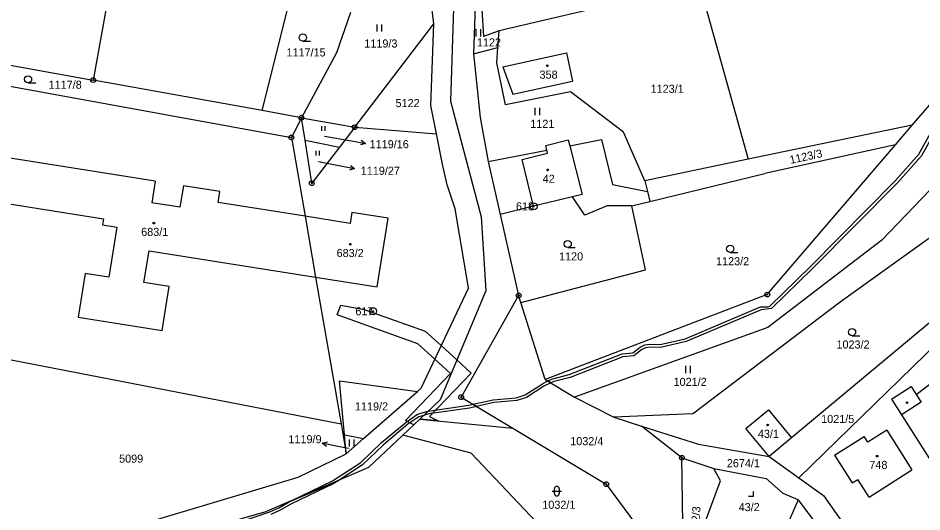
# Model space of a CAD drawing. Extents: x -439246 to -433691, y -1130252 to -1121148.
# Drawn here: x -438157.2 to -437967.4, y -1124120.8 to -1124017.1 of the extents above; entities that cross this region are included whole.
import ezdxf

# ---------------------------------------------------------------- set-up
doc = ezdxf.new("R2010")
doc.units = 0
for name, color, linetype in [('Vrstva 1', 7, 'Continuous'), ('Vrstva 16', 7, 'Continuous'), ('Vrstva 17', 7, 'Continuous'), ('Vrstva 18', 7, 'Continuous'), ('Vrstva 19', 7, 'Continuous'), ('Vrstva 24', 7, 'Continuous'), ('Vrstva 25', 7, 'Continuous'), ('Vrstva 3', 7, 'Continuous'), ('Vrstva 30', 7, 'Continuous'), ('Vrstva 37', 7, 'Continuous'), ('Vrstva 4', 7, 'Continuous')]:
    doc.layers.add(name, color=color, linetype=linetype)

msp = doc.modelspace()

# ---------------------------------------------------------------- linework, layer by layer
at = {"layer": 'Vrstva 1'}
for p, q in [((-437969.37, -1124039.64), (-437940.69, -1124006.16)), ((-438105.9, -1124036.55), (-438099.9, -1124012.49)), ((-438105.9, -1124036.55), (-438141.4, -1124030.14)), ((-438097.66, -1124038.04), (-438105.9, -1124036.55)), ((-438069.3, -1124041.44), (-438070.51, -1124035.46)), ((-438096.91, -1124042.78), (-438097.66, -1124038.04)), ((-438086.48, -1124040.05), (-438089.7, -1124044.26)), ((-438086.48, -1124040.05), (-438069.3, -1124041.44)), ((-437969.37, -1124039.64), (-438003.84, -1124046.78)), ((-437972.92, -1124043.77), (-437969.37, -1124039.64)), ((-438068, -1124047.83), (-438069.3, -1124041.44)), ((-438095.49, -1124051.81), (-438096.91, -1124042.78)), ((-438096.91, -1124042.78), (-438089.7, -1124044.26)), ((-437972.92, -1124043.77), (-438000.31, -1124049.79)), ((-437999.82, -1124075.17), (-437972.92, -1124043.77)), ((-438089.7, -1124044.26), (-438095.49, -1124051.81)), ((-437999.82, -1124075.17), (-438046.44, -1124092.99)), ((-438153.78, -1124134.66), (-438104.84, -1124120.64))]:
    msp.add_line(p, q, dxfattribs=at)
for points in [[(-438060.7, -1124000.53), (-438061.53, -1124024.6)], [(-438060.7, -1124000.53), (-438059.4, -1124020.98)], [(-438137.12, -1124006.41), (-438141.4, -1124030.14)], [(-438069.83, -1124018.33), (-438071.12, -1124007.88)], [(-438014.16, -1124009.89), (-438003.84, -1124046.78)], [(-438017.76, -1124010.74), (-438056.15, -1124019.79)], [(-438065.68, -1124012.83), (-438066.38, -1124034.57)], [(-438087.33, -1124015.92), (-438090.31, -1124024.43)], [(-438086.48, -1124040.05), (-438069.83, -1124018.33)], [(-438070.51, -1124035.46), (-438069.83, -1124018.33)], [(-438056.15, -1124019.79), (-438059.4, -1124020.98)], [(-438056.39, -1124023.33), (-438056.15, -1124019.79)], [(-438090.31, -1124024.43), (-438097.66, -1124038.04)], [(-438061.53, -1124024.6), (-438056.39, -1124023.33)], [(-438061.53, -1124024.6), (-438060.13, -1124038)], [(-438056.61, -1124026.5), (-438056.39, -1124023.33)], [(-438055.35, -1124027.33), (-438042.02, -1124024.45)], [(-438042.02, -1124024.45), (-438040.74, -1124030.37)], [(-438165.03, -1124025.88), (-438141.4, -1124030.14)], [(-438054.83, -1124035.34), (-438056.61, -1124026.5)], [(-438055.35, -1124027.33), (-438053.25, -1124033.08)], [(-438164.68, -1124030.36), (-438099.78, -1124042.19)], [(-438053.25, -1124033.08), (-438040.74, -1124030.37)], [(-438041.12, -1124032.58), (-438054.83, -1124035.34)], [(-438030, -1124041.06), (-438041.12, -1124032.58)], [(-438066.38, -1124034.57), (-438059.9, -1124058.88)], [(-438097.66, -1124038.04), (-438099.78, -1124042.19)], [(-438097.66, -1124038.04), (-438086.48, -1124040.05)], [(-438060.13, -1124038), (-438058.41, -1124047.21)], [(-438099.78, -1124042.19), (-438096.91, -1124058.73)], [(-438025.54, -1124051.28), (-438030, -1124041.06)], [(-438046.35, -1124043.88), (-438041.62, -1124042.72)], [(-438046.11, -1124044.85), (-438046.35, -1124043.88)], [(-438041.62, -1124042.72), (-438041.31, -1124043.93)], [(-438041.31, -1124043.93), (-438034.64, -1124042.65)], [(-438034.64, -1124042.65), (-438032.32, -1124052.09)], [(-438058.41, -1124047.21), (-438046.11, -1124044.85)], [(-437957.18, -1124044.39), (-437975.8, -1124063.77)], [(-438067.02, -1124052.16), (-438068, -1124047.83)], [(-438058.41, -1124047.21), (-438055.89, -1124058.35)], [(-438003.84, -1124046.78), (-438025.54, -1124051.28)], [(-438024.49, -1124055.63), (-438000.31, -1124049.79)], [(-438025.54, -1124051.28), (-438025, -1124053.52)], [(-437984.55, -1124076.7), (-437948.62, -1124050.94)], [(-438065.38, -1124057.15), (-438067.02, -1124052.16)], [(-438032.32, -1124052.09), (-438025, -1124053.52)], [(-438025, -1124053.52), (-438024.49, -1124055.63)], [(-438040.7, -1124054.64), (-438048.92, -1124056.65)], [(-438038.16, -1124058.53), (-438040.7, -1124054.64)], [(-438062.56, -1124073.78), (-438065.38, -1124057.15)], [(-438048.92, -1124056.65), (-438055.89, -1124058.35)], [(-438033.42, -1124056.55), (-438038.16, -1124058.53)], [(-438028.28, -1124056.55), (-438033.42, -1124056.55)], [(-438028.28, -1124056.55), (-438024.49, -1124055.63)], [(-438025.43, -1124070.01), (-438028.28, -1124056.55)], [(-438096.91, -1124058.73), (-438094.69, -1124071.52)], [(-438059.9, -1124058.88), (-438058.9, -1124074.42)], [(-438055.89, -1124058.35), (-438052.04, -1124075.35)], [(-437975.8, -1124063.77), (-437999.71, -1124082.11)], [(-438051.56, -1124076.86), (-438025.43, -1124070.01)], [(-438094.69, -1124071.52), (-438089.34, -1124102.31)], [(-438062.56, -1124073.78), (-438072.59, -1124094.89)], [(-438058.9, -1124074.42), (-438068.52, -1124097.25)], [(-438052.04, -1124075.35), (-438064.12, -1124096.72)], [(-438051.56, -1124076.86), (-438052.04, -1124075.35)], [(-438046.44, -1124092.99), (-438051.56, -1124076.86)], [(-438015.53, -1124100.19), (-437984.55, -1124076.7)], [(-437963.63, -1124079.39), (-437994.73, -1124105.23)], [(-437999.71, -1124082.11), (-438040.3, -1124096.72)], [(-438190.79, -1124082.63), (-438089.34, -1124102.31)], [(-437993.22, -1124113.66), (-437961.27, -1124082.58)], [(-437968.55, -1124096.13), (-437957.47, -1124087.73)], [(-438089.66, -1124093.28), (-438073.32, -1124095.53)], [(-438088.61, -1124104.64), (-438089.66, -1124093.28)], [(-438046.44, -1124092.99), (-438040.3, -1124096.72)], [(-438073.32, -1124095.53), (-438072.59, -1124094.89)], [(-438084.64, -1124105.43), (-438073.32, -1124095.53)], [(-438068.52, -1124097.25), (-438072.81, -1124101.32)], [(-438064.12, -1124096.72), (-438053.23, -1124103.24)], [(-438040.3, -1124096.72), (-438032.06, -1124100.94)], [(-437968.55, -1124096.13), (-437967.48, -1124097.8)], [(-437967.48, -1124097.8), (-437971.62, -1124100.43)], [(-438015.53, -1124100.19), (-438032.06, -1124100.94)], [(-438032.06, -1124100.94), (-438026.23, -1124102.79)], [(-438004.31, -1124103.33), (-437999.58, -1124099.4)], [(-437999.58, -1124099.4), (-437994.73, -1124105.23)], [(-437971.62, -1124100.43), (-437961.34, -1124116.59)], [(-438089.34, -1124102.31), (-438088.25, -1124108.59)], [(-438072.81, -1124101.32), (-438076.4, -1124104.72)], [(-438072.81, -1124101.32), (-438053.23, -1124103.24)], [(-438017.75, -1124109.44), (-438026.23, -1124102.79)], [(-438026.23, -1124102.79), (-438014.26, -1124106.6)], [(-438088.25, -1124108.59), (-438088.61, -1124104.64)], [(-438088.61, -1124104.64), (-438084.64, -1124105.43)], [(-438076.4, -1124104.72), (-438083.57, -1124111.52)], [(-438062.04, -1124108.49), (-438076.4, -1124104.72)], [(-438053.23, -1124103.24), (-438033.64, -1124114.99)], [(-437999.46, -1124109.17), (-438004.31, -1124103.33)], [(-438088.25, -1124108.59), (-438084.64, -1124105.43)], [(-438014.26, -1124106.6), (-437999.46, -1124109.17)], [(-437994.73, -1124105.23), (-437999.46, -1124109.17)], [(-438098.32, -1124113.49), (-438088.25, -1124108.59)], [(-438045.82, -1124125.58), (-438062.04, -1124108.49)], [(-438017.34, -1124137.01), (-438017.75, -1124109.44)], [(-438017.75, -1124109.44), (-438011.05, -1124111.72)], [(-437999.46, -1124109.17), (-437993.22, -1124113.66)], [(-438083.57, -1124111.52), (-438104.84, -1124120.64)], [(-438011.05, -1124111.72), (-438000.09, -1124113.77)], [(-438009.62, -1124114.31), (-438011.05, -1124111.72)], [(-438156.61, -1124130.94), (-438098.32, -1124113.49)], [(-438012.78, -1124122.78), (-438009.62, -1124114.31)], [(-438000.09, -1124113.77), (-437996.46, -1124116.97)], [(-437993.22, -1124113.66), (-437988.03, -1124117.39)], [(-438033.64, -1124114.99), (-438017.34, -1124137.01)], [(-437993.37, -1124118.3), (-437996.46, -1124116.97)], [(-437988.03, -1124117.39), (-437978.54, -1124130.83)], [(-437993.37, -1124118.3), (-437997.17, -1124127.12)], [(-437993.37, -1124118.3), (-437969.15, -1124150.67)]]:
    msp.add_lwpolyline(points, dxfattribs=at)
at = {"layer": 'Vrstva 16'}
for p, q in [((-438087.17, -1124042.91), (-438084.22, -1124043.43)), ((-438089.43, -1124048.15), (-438086.49, -1124048.74)), ((-438090.35, -1124106.99), (-438093.29, -1124106.39))]:
    msp.add_line(p, q, dxfattribs=at)
for points in [[(-438092.82, -1124041.92), (-438087.17, -1124042.91)], [(-438085.11, -1124042.76), (-438084.22, -1124043.43), (-438085.29, -1124043.75)], [(-438094.08, -1124047.22), (-438089.43, -1124048.15)], [(-438087.37, -1124048.05), (-438086.49, -1124048.74), (-438087.57, -1124049.03)], [(-438092.41, -1124107.08), (-438093.29, -1124106.39), (-438092.21, -1124106.1)], [(-438087.79, -1124107.51), (-438090.35, -1124106.99)]]:
    msp.add_lwpolyline(points, dxfattribs=at)
at = {"layer": 'Vrstva 24'}
for centre, radius in [((-438141.4, -1124030.14), 0.5), ((-438141.4, -1124030.14), 0.1), ((-438097.66, -1124038.04), 0.5), ((-438097.66, -1124038.04), 0.1), ((-438086.48, -1124040.05), 0.5), ((-438086.48, -1124040.05), 0.1), ((-438099.78, -1124042.19), 0.5), ((-438099.78, -1124042.19), 0.1), ((-438095.49, -1124051.81), 0.5), ((-438095.49, -1124051.81), 0.1), ((-438048.91, -1124056.66), 0.75), ((-438048.91, -1124056.66), 0.1), ((-438052.04, -1124075.35), 0.5), ((-438052.04, -1124075.35), 0.1), ((-437999.82, -1124075.17), 0.5), ((-437999.82, -1124075.17), 0.1), ((-438082.63, -1124078.68), 0.75), ((-438082.63, -1124078.68), 0.1), ((-438064.12, -1124096.72), 0.5), ((-438064.12, -1124096.72), 0.1), ((-438017.75, -1124109.44), 0.5), ((-438017.75, -1124109.44), 0.1), ((-438033.64, -1124114.99), 0.5), ((-438033.64, -1124114.99), 0.1)]:
    msp.add_circle(centre, radius, dxfattribs=at)
at = {"layer": 'Vrstva 25'}
for p, q in [((-438081.77, -1124019.95), (-438081.77, -1124018.45)), ((-438080.77, -1124019.95), (-438080.77, -1124018.45)), ((-438060.95, -1124020.96), (-438060.95, -1124019.46)), ((-438059.95, -1124020.96), (-438059.95, -1124019.46)), ((-438097.36, -1124021.95), (-438095.76, -1124021.95)), ((-438155.07, -1124030.73), (-438153.47, -1124030.73)), ((-438048.57, -1124037.48), (-438048.57, -1124035.98)), ((-438047.57, -1124037.48), (-438047.57, -1124035.98)), ((-438093.35, -1124040.81), (-438093.35, -1124039.8)), ((-438092.68, -1124040.81), (-438092.68, -1124039.8)), ((-438094.54, -1124046), (-438094.54, -1124045)), ((-438093.88, -1124046), (-438093.88, -1124045)), ((-438041.74, -1124065.31), (-438040.14, -1124065.31)), ((-438007.61, -1124066.33), (-438006.01, -1124066.33)), ((-437982.02, -1124083.81), (-437980.42, -1124083.81)), ((-438016.95, -1124091.66), (-438016.95, -1124090.16)), ((-438015.95, -1124091.66), (-438015.95, -1124090.16)), ((-438087.58, -1124107.08), (-438087.58, -1124105.58)), ((-438086.58, -1124107.08), (-438086.58, -1124105.58)), ((-438044.53, -1124116.96), (-438044.53, -1124115.96)), ((-438043.53, -1124115.96), (-438043.53, -1124116.96)), ((-438045.03, -1124116.46), (-438043.03, -1124116.46))]:
    msp.add_line(p, q, dxfattribs=at)
msp.add_lwpolyline([(-438003.74, -1124117.51), (-438002.74, -1124117.51), (-438002.74, -1124116.51)], dxfattribs=at)
for centre, radius in [((-438097.36, -1124021.2), 0.75), ((-438046.03, -1124027.15), 0.175), ((-438155.07, -1124029.98), 0.75), ((-438045.95, -1124049), 0.175), ((-438128.64, -1124060.17), 0.175), ((-438087.38, -1124064.6), 0.175), ((-438041.74, -1124064.56), 0.75), ((-438007.61, -1124065.58), 0.75), ((-437982.02, -1124083.06), 0.75), ((-437970.49, -1124097.86), 0.175), ((-437999.75, -1124102.56), 0.175), ((-437976.75, -1124109.09), 0.175)]:
    msp.add_circle(centre, radius, dxfattribs=at)
for centre, start, end in [((-438044.03, -1124115.96), 0, 180), ((-438044.03, -1124116.96), 180, 0)]:
    msp.add_arc(centre, 0.5, start, end, dxfattribs=at)
at = {"layer": 'Vrstva 3'}
for points in [[(-438055.35, -1124027.33), (-438042.02, -1124024.45)], [(-438042.02, -1124024.45), (-438040.74, -1124030.37)], [(-438055.35, -1124027.33), (-438053.25, -1124033.08)], [(-438053.25, -1124033.08), (-438040.74, -1124030.37)], [(-438046.35, -1124043.88), (-438041.62, -1124042.72)], [(-438046.11, -1124044.85), (-438046.35, -1124043.88)], [(-438041.62, -1124042.72), (-438041.31, -1124043.93)], [(-438041.31, -1124043.93), (-438038.72, -1124054.16)], [(-438128.37, -1124051.39), (-438171.68, -1124044.51)], [(-438051.32, -1124046.82), (-438045.95, -1124045.51)], [(-438045.95, -1124045.51), (-438046.11, -1124044.85)], [(-438048.92, -1124056.65), (-438051.32, -1124046.82)], [(-438128.37, -1124051.39), (-438129.09, -1124055.92)], [(-438122.46, -1124052.33), (-438123.18, -1124056.85)], [(-438114.81, -1124053.55), (-438122.46, -1124052.33)], [(-438115.17, -1124055.83), (-438114.81, -1124053.55)], [(-438173.17, -1124053.9), (-438139.25, -1124059.29)], [(-438040.7, -1124054.64), (-438048.92, -1124056.65)], [(-438038.72, -1124054.16), (-438040.7, -1124054.64)], [(-438123.18, -1124056.85), (-438129.09, -1124055.92)], [(-438096.91, -1124058.73), (-438115.17, -1124055.83)], [(-438139.25, -1124059.29), (-438139.45, -1124060.55)], [(-438087.43, -1124060.24), (-438096.91, -1124058.73)], [(-438087.07, -1124057.96), (-438087.43, -1124060.24)], [(-438079.47, -1124059.16), (-438087.07, -1124057.96)], [(-438081.76, -1124073.58), (-438079.47, -1124059.16)], [(-438139.45, -1124060.55), (-438136.45, -1124061.03)], [(-438136.45, -1124061.03), (-438138.12, -1124071.54)], [(-438130.73, -1124072.66), (-438129.67, -1124065.97)], [(-438129.67, -1124065.97), (-438094.69, -1124071.52)], [(-438143.09, -1124070.76), (-438144.54, -1124079.93)], [(-438138.12, -1124071.54), (-438143.09, -1124070.76)], [(-438125.43, -1124073.5), (-438130.73, -1124072.66)], [(-438094.69, -1124071.52), (-438081.76, -1124073.58)], [(-438126.89, -1124082.73), (-438125.43, -1124073.5)], [(-438144.54, -1124079.93), (-438126.89, -1124082.73)], [(-438004.31, -1124103.33), (-437999.58, -1124099.4)], [(-437999.58, -1124099.4), (-437994.73, -1124105.23)], [(-437999.46, -1124109.17), (-438004.31, -1124103.33)], [(-437974.74, -1124103.65), (-437978.69, -1124106.16)], [(-437974.74, -1124103.65), (-437969.45, -1124112.01)], [(-437994.73, -1124105.23), (-437999.46, -1124109.17)], [(-437985.68, -1124108.89), (-437979.46, -1124104.95)], [(-437978.69, -1124106.16), (-437979.46, -1124104.95)], [(-437985.68, -1124108.89), (-437981.99, -1124114.72)], [(-437978.45, -1124117.71), (-437969.45, -1124112.01)], [(-437981.99, -1124114.72), (-437980.81, -1124113.98)], [(-437978.45, -1124117.71), (-437980.81, -1124113.98)]]:
    msp.add_lwpolyline(points, dxfattribs=at)
at = {"layer": 'Vrstva 30'}
for points in [[(-438045.29, -1124093.69), (-438045.9, -1124093.32), (-438045.11, -1124092.92), (-438041.42, -1124091.99), (-438030.28, -1124087.64), (-438028.09, -1124087.43), (-438026.53, -1124086.23), (-438025.55, -1124085.76), (-438024.54, -1124085.6), (-438022.3, -1124085.69), (-438017.07, -1124084.45), (-438001.26, -1124077.78), (-437999.64, -1124077.73), (-437999.26, -1124077.58), (-437990.75, -1124069.25), (-437972.94, -1124051.29), (-437967.97, -1124045.68), (-437959.85, -1124031.1)], [(-437959.35, -1124031.44), (-437967.47, -1124046.02), (-437972.5, -1124051.71), (-437990.33, -1124069.67), (-437998.92, -1124078.09), (-438001.13, -1124078.38), (-438016.89, -1124085.03), (-438022.24, -1124086.29), (-438024.5, -1124086.2), (-438025.37, -1124086.34), (-438026.21, -1124086.75), (-438027.87, -1124088.01), (-438030.14, -1124088.23), (-438041.24, -1124092.57), (-438044.89, -1124093.48), (-438045.29, -1124093.69)], [(-438073.23, -1124085.49), (-438090.16, -1124079.45), (-438089.42, -1124077.38), (-438084.48, -1124078.29), (-438071.65, -1124082.87), (-438068.32, -1124085.9), (-438065.01, -1124088.91), (-438061.99, -1124091.65), (-438070.76, -1124100.8), (-438068.95, -1124101.7), (-438072.81, -1124101.32), (-438074.07, -1124102.51), (-438075.82, -1124101.64), (-438066.33, -1124091.76), (-438069.66, -1124088.73), (-438073.23, -1124085.49)], [(-438050.42, -1124096.78), (-438052.45, -1124097.43), (-438057.27, -1124097.87), (-438060.87, -1124098.66), (-438061.61, -1124098.22), (-438057.37, -1124097.27), (-438052.57, -1124096.83), (-438050.68, -1124096.24), (-438047.06, -1124093.91), (-438045.9, -1124093.32), (-438045.29, -1124093.69), (-438046.76, -1124094.43), (-438050.42, -1124096.78)], [(-438071.06, -1124099.66), (-438062.49, -1124098.42), (-438061.61, -1124098.22), (-438060.87, -1124098.66), (-438062.39, -1124099), (-438070.94, -1124100.25), (-438072.02, -1124100.57), (-438073.02, -1124100.87), (-438075.33, -1124102.42), (-438080.44, -1124106.71), (-438084.82, -1124110.94), (-438089.97, -1124114.26), (-438100.24, -1124118.67), (-438091.13, -1124114.3), (-438085.2, -1124110.46), (-438080.84, -1124106.27), (-438075.69, -1124101.94), (-438073.28, -1124100.31), (-438071.06, -1124099.66)], [(-438102.39, -1124119.94), (-438100.24, -1124118.67), (-438089.97, -1124114.26), (-438090.83, -1124114.82), (-438099.92, -1124119.18), (-438102.11, -1124120.48), (-438104.08, -1124121.34)], [(-438113.54, -1124123.93), (-438104.3, -1124120.78), (-438102.39, -1124119.94)]]:
    msp.add_lwpolyline(points, dxfattribs=at)
at = {"layer": 'Vrstva 37'}
for centre in [(-438046.03, -1124027.15), (-438045.95, -1124049), (-438128.64, -1124060.17), (-437999.75, -1124102.56), (-437976.75, -1124109.09)]:
    msp.add_circle(centre, 0.175, dxfattribs=at)
at = {"layer": 'Vrstva 4'}
for points in [[(-438041.31, -1124043.93), (-438038.72, -1124054.16)], [(-438128.37, -1124051.39), (-438171.68, -1124044.51)], [(-438051.32, -1124046.82), (-438045.95, -1124045.51)], [(-438045.95, -1124045.51), (-438046.11, -1124044.85)], [(-438048.92, -1124056.65), (-438051.32, -1124046.82)], [(-438128.37, -1124051.39), (-438129.09, -1124055.92)], [(-438122.46, -1124052.33), (-438123.18, -1124056.85)], [(-438114.81, -1124053.55), (-438122.46, -1124052.33)], [(-438115.17, -1124055.83), (-438114.81, -1124053.55)], [(-438173.17, -1124053.9), (-438139.25, -1124059.29)], [(-438038.72, -1124054.16), (-438040.7, -1124054.64)], [(-438123.18, -1124056.85), (-438129.09, -1124055.92)], [(-438096.91, -1124058.73), (-438115.17, -1124055.83)], [(-438139.25, -1124059.29), (-438139.45, -1124060.55)], [(-438087.43, -1124060.24), (-438096.91, -1124058.73)], [(-438087.07, -1124057.96), (-438087.43, -1124060.24)], [(-438079.47, -1124059.16), (-438087.07, -1124057.96)], [(-438081.76, -1124073.58), (-438079.47, -1124059.16)], [(-438139.45, -1124060.55), (-438136.45, -1124061.03)], [(-438136.45, -1124061.03), (-438138.12, -1124071.54)], [(-438130.73, -1124072.66), (-438129.67, -1124065.97)], [(-438129.67, -1124065.97), (-438094.69, -1124071.52)], [(-438143.09, -1124070.76), (-438144.54, -1124079.93)], [(-438138.12, -1124071.54), (-438143.09, -1124070.76)], [(-438125.43, -1124073.5), (-438130.73, -1124072.66)], [(-438094.69, -1124071.52), (-438081.76, -1124073.58)], [(-438126.89, -1124082.73), (-438125.43, -1124073.5)], [(-438144.54, -1124079.93), (-438126.89, -1124082.73)], [(-437973.71, -1124097.14), (-437969.58, -1124094.51)], [(-437969.58, -1124094.51), (-437968.55, -1124096.13)], [(-437973.71, -1124097.14), (-437971.62, -1124100.43)], [(-437974.74, -1124103.65), (-437978.69, -1124106.16)], [(-437974.74, -1124103.65), (-437969.45, -1124112.01)], [(-437985.68, -1124108.89), (-437979.46, -1124104.95)], [(-437978.69, -1124106.16), (-437979.46, -1124104.95)], [(-437985.68, -1124108.89), (-437981.99, -1124114.72)], [(-437978.45, -1124117.71), (-437969.45, -1124112.01)], [(-437981.99, -1124114.72), (-437980.81, -1124113.98)], [(-437978.45, -1124117.71), (-437980.81, -1124113.98)]]:
    msp.add_lwpolyline(points, dxfattribs=at)

# ---------------------------------------------------------------- texts
at = {"layer": 'Vrstva 16'}
for s, p in [('1119/16', (-438083.33, -1124044.45)), ('1119/27', (-438085.2, -1124050.03)), ('1119/9', (-438100.39, -1124106.4))]:
    msp.add_text(s, height=1.7, dxfattribs=at).set_placement(p)
at = {"layer": 'Vrstva 17'}
for s, p in [('618', (-438052.61, -1124057.51)), ('617', (-438086.33, -1124079.53))]:
    msp.add_text(s, height=1.7, dxfattribs=at).set_placement(p)
at = {"layer": 'Vrstva 18'}
for s, height, p in [('1122', 1.7, (-438060.81, -1124023.09)), ('1119/3', 1.7, (-438084.45, -1124023.31)), ('1117/15', 1.7, (-438100.8, -1124025.18)), ('1117/8', 1.7, (-438150.75, -1124031.96)), ('1123/1', 1.7, (-438024.33, -1124032.82)), ('5122', 1.7, (-438077.9, -1124035.83)), ('1121', 1.7, (-438049.6, -1124040.18)), ('1119/16', 0.1, (-438093.19, -1124041.95)), ('1119/27', 0.1, (-438094.45, -1124047.26)), ('1120', 1.7, (-438043.56, -1124068.01)), ('1123/2', 1.7, (-438010.59, -1124069.03)), ('1023/2', 1.7, (-437985.3, -1124086.51)), ('1021/2', 1.7, (-438019.51, -1124094.36)), ('1119/2', 1.7, (-438086.42, -1124099.51)), ('1021/5', 1.7, (-437988.52, -1124102.15)), ('1032/4', 1.7, (-438041.21, -1124106.8)), ('1119/9', 0.1, (-438087.97, -1124107.51)), ('5099', 1.7, (-438135.95, -1124110.48)), ('2674/1', 1.7, (-438008.32, -1124111.43)), ('1032/1', 1.7, (-438047.08, -1124120.16))]:
    msp.add_text(s, height=height, dxfattribs=at).set_placement(p)
for s, rotation, p in [('1123/3', 12.1919, (-437994.95, -1124047.76)), ('1032/3', 86.5217, (-438014.28, -1124126.65))]:
    msp.add_text(s, height=1.7, rotation=rotation, dxfattribs=at).set_placement(p)
at = {"layer": 'Vrstva 19'}
for s, p in [('358', (-438047.66, -1124029.85)), ('42', (-438046.99, -1124051.7)), ('683/1', (-438131.31, -1124062.87)), ('683/2', (-438090.27, -1124067.3)), ('43/1', (-438001.8, -1124105.26)), ('748', (-437978.4, -1124111.79)), ('43/2', (-438005.84, -1124120.65))]:
    msp.add_text(s, height=1.7, dxfattribs=at).set_placement(p)

doc.saveas('drawing.dxf')
